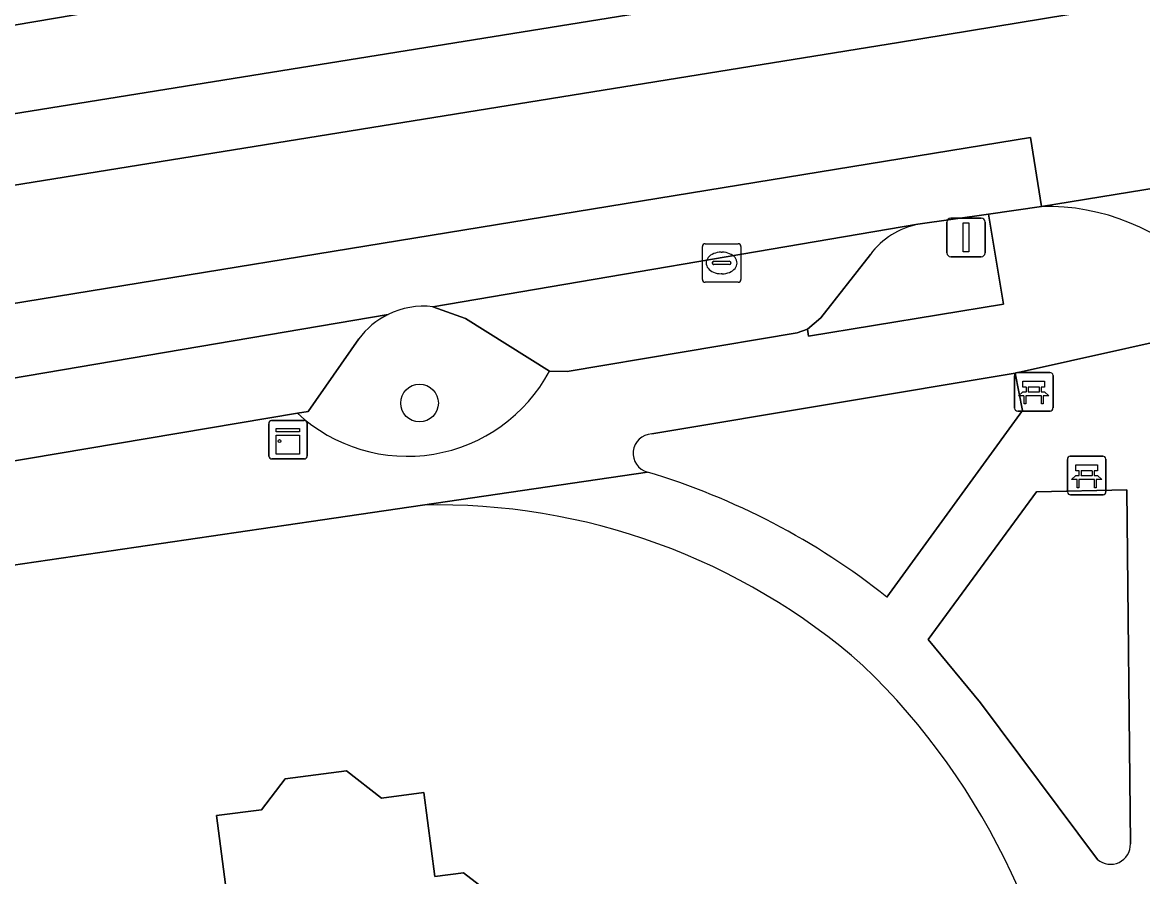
# Model space of a CAD drawing. Extents: x 161772 to 163126, y 383092 to 383917.
# Drawn here: x 162246.42 to 162275.49, y 383607.48 to 383629.64 of the extents above; entities that cross this region are included whole.
import ezdxf

# ---------------------------------------------------------------- set-up
doc = ezdxf.new("R2010")
doc.units = 0
for name, color, linetype in [('IMGEO_Bank', 7, 'Continuous'), ('IMGEO_Boom', 7, 'Continuous'), ('IMGEO_Erf', 7, 'Continuous'), ('IMGEO_Groenvoorziening', 7, 'Continuous'), ('IMGEO_Kast', 7, 'Continuous'), ('IMGEO_Kolk', 7, 'Continuous'), ('IMGEO_Lichtmast', 7, 'Continuous'), ('IMGEO_Pand', 7, 'Continuous'), ('IMGEO_Parkeervlak_open', 7, 'Continuous'), ('IMGEO_Rijbaan_lokaal_gesloten', 7, 'Continuous'), ('IMGEO_Voetpad_open', 7, 'Continuous')]:
    doc.layers.add(name, color=color, linetype=linetype)

msp = doc.modelspace()

# ---------------------------------------------------------------- linework, layer by layer
at = {"layer": 'IMGEO_Bank'}
for p, q in [((162272.166, 383619.631), (162272.166, 383620.472)), ((162272.166, 383620.472), (162272.166, 383619.631)), ((162272.241, 383620.556), (162273.082, 383620.556)), ((162273.082, 383620.556), (162272.241, 383620.556)), ((162273.166, 383620.481), (162273.166, 383619.64)), ((162273.166, 383619.64), (162273.166, 383620.481)), ((162272.475, 383620.062), (162272.475, 383620.168)), ((162272.519, 383620.168), (162272.519, 383620.062)), ((162272.807, 383620.174), (162272.525, 383620.174)), ((162272.813, 383620.062), (162272.813, 383620.168)), ((162272.857, 383620.168), (162272.857, 383620.062)), ((162272.863, 383619.954), (162272.47, 383619.954)), ((162272.525, 383620.056), (162272.807, 383620.056)), ((162273.091, 383619.556), (162272.25, 383619.556)), ((162272.25, 383619.556), (162273.091, 383619.556)), ((162273.615, 383618.385), (162274.456, 383618.385)), ((162274.456, 383618.385), (162273.615, 383618.385)), ((162273.54, 383617.46), (162273.54, 383618.301)), ((162273.54, 383618.301), (162273.54, 383617.46)), ((162274.54, 383618.31), (162274.54, 383617.469)), ((162274.54, 383617.469), (162274.54, 383618.31)), ((162274.237, 383617.783), (162273.844, 383617.783)), ((162273.849, 383617.891), (162273.849, 383617.997)), ((162273.893, 383617.997), (162273.893, 383617.891)), ((162274.181, 383618.003), (162273.899, 383618.003)), ((162273.899, 383617.885), (162274.181, 383617.885)), ((162274.187, 383617.891), (162274.187, 383617.997)), ((162274.231, 383617.997), (162274.231, 383617.891)), ((162274.465, 383617.385), (162273.624, 383617.385)), ((162273.624, 383617.385), (162274.465, 383617.385))]:
    msp.add_line(p, q, dxfattribs=at)
for points in [[(162272.469, 383620.174), (162272.383, 383620.174), (162272.383, 383620.335), (162272.946, 383620.335), (162272.946, 383620.174), (162272.863, 383620.174)], [(162272.413, 383619.954), (162272.271, 383619.954), (162272.383, 383620.056), (162272.469, 383620.056)], [(162272.463, 383619.947), (162272.463, 383619.74), (162272.42, 383619.74), (162272.42, 383619.947)], [(162272.863, 383620.056), (162272.946, 383620.056), (162273.058, 383619.954), (162272.919, 383619.954)], [(162272.913, 383619.947), (162272.913, 383619.74), (162272.869, 383619.74), (162272.869, 383619.947)], [(162273.843, 383618.003), (162273.757, 383618.003), (162273.757, 383618.164), (162274.32, 383618.164), (162274.32, 383618.003), (162274.237, 383618.003)], [(162273.787, 383617.783), (162273.645, 383617.783), (162273.757, 383617.885), (162273.843, 383617.885)], [(162273.837, 383617.776), (162273.837, 383617.569), (162273.794, 383617.569), (162273.794, 383617.776)], [(162274.237, 383617.885), (162274.32, 383617.885), (162274.432, 383617.783), (162274.293, 383617.783)], [(162274.287, 383617.776), (162274.287, 383617.569), (162274.243, 383617.569), (162274.243, 383617.776)]]:
    msp.add_lwpolyline(points, dxfattribs=at)
for centre, radius, start, end in [((162272.244, 383620.478), 0.0779, 92.4484, 184.2845), ((162272.244, 383620.478), 0.0779, 92.4484, 184.2845), ((162273.088, 383620.478), 0.0779, 2.4484, 94.2845), ((162273.088, 383620.478), 0.0779, 2.4484, 94.2845), ((162272.468, 383620.167), 0.00671, 2.8957, 87.1043), ((162272.525, 383620.167), 0.00671, 92.8957, 177.1043), ((162272.807, 383620.167), 0.00671, 2.8957, 87.1043), ((162272.864, 383620.167), 0.00671, 92.8957, 177.1043), ((162272.413, 383619.947), 0.00671, 2.8957, 87.1043), ((162272.47, 383619.947), 0.00671, 92.8957, 177.1043), ((162272.468, 383620.063), 0.00671, 272.8957, 357.1043), ((162272.525, 383620.063), 0.00671, 182.8957, 267.1043), ((162272.807, 383620.063), 0.00671, 272.8957, 357.1043), ((162272.864, 383620.063), 0.00671, 182.8957, 267.1043), ((162272.862, 383619.947), 0.00671, 2.8957, 87.1043), ((162272.919, 383619.947), 0.00671, 92.8957, 177.1043), ((162272.244, 383619.634), 0.0779, 182.4484, 274.2845), ((162272.244, 383619.634), 0.0779, 182.4484, 274.2845), ((162273.088, 383619.634), 0.0779, 272.4484, 4.2845), ((162273.088, 383619.634), 0.0779, 272.4484, 4.2845), ((162273.618, 383618.307), 0.0779, 92.4484, 184.2845), ((162273.618, 383618.307), 0.0779, 92.4484, 184.2845), ((162274.462, 383618.307), 0.0779, 2.4484, 94.2845), ((162274.462, 383618.307), 0.0779, 2.4484, 94.2845), ((162273.787, 383617.776), 0.00671, 2.8957, 87.1043), ((162273.844, 383617.776), 0.00671, 92.8957, 177.1043), ((162273.842, 383617.996), 0.00671, 2.8957, 87.1043), ((162273.842, 383617.892), 0.00671, 272.8957, 357.1043), ((162273.899, 383617.996), 0.00671, 92.8957, 177.1043), ((162273.899, 383617.892), 0.00671, 182.8957, 267.1043), ((162274.181, 383617.996), 0.00671, 2.8957, 87.1043), ((162274.181, 383617.892), 0.00671, 272.8957, 357.1043), ((162274.238, 383617.996), 0.00671, 92.8957, 177.1043), ((162274.238, 383617.892), 0.00671, 182.8957, 267.1043), ((162274.236, 383617.776), 0.00671, 2.8957, 87.1043), ((162274.293, 383617.776), 0.00671, 92.8957, 177.1043), ((162273.618, 383617.463), 0.0779, 182.4484, 274.2845), ((162273.618, 383617.463), 0.0779, 182.4484, 274.2845), ((162274.462, 383617.463), 0.0779, 272.4484, 4.2845), ((162274.462, 383617.463), 0.0779, 272.4484, 4.2845)]:
    msp.add_arc(centre, radius, start, end, dxfattribs=at)
at = {"layer": 'IMGEO_Boom'}
msp.add_circle((162256.725, 383619.765), 0.489, dxfattribs=at)
at = {"layer": 'IMGEO_Erf'}
for points in [[(162256.802, 383617.115), (162235.499, 383613.996), (162220.638, 383611.986), (162215.124, 383611.45), (162209.591, 383611.164), (162207.733, 383611.15), (162147.874, 383613.435), (162147.922, 383611.875), (162148.101, 383611.783), (162148.022, 383611.65), (162151.864, 383611.306)], [(162251.872, 383605.882), (162251.457, 383609.062), (162252.624, 383609.214), (162253.24, 383610.014), (162254.827, 383610.221), (162255.74, 383609.519), (162256.841, 383609.662), (162257.126, 383607.479), (162257.87, 383607.576), (162260.914, 383605.234)]]:
    msp.add_lwpolyline(points, dxfattribs=at)
for centre, radius, start, end in [((162257.212, 383600.45), 16.67, 48.6186, 91.4096), ((162255.739, 383599.936), 18.045, 3.888, 46.1878)]:
    msp.add_arc(centre, radius, start, end, dxfattribs=at)
at = {"layer": 'IMGEO_Groenvoorziening'}
for points in [[(162253, 383630.725), (162243.079, 383629.038), (162242.484, 383628.937), (162242.808, 383626.724), (162243.382, 383626.82), (162267.378, 383630.683), (162267.184, 383631.841), (162266.97, 383633.115), (162257.014, 383631.404)], [(162268.427, 383623.619), (162267.141, 383621.977), (162266.792, 383621.683), (162266.823, 383621.496), (162271.88, 383622.33), (162271.493, 383624.665), (162269.662, 383624.4)], [(162260.096, 383620.592), (162257.922, 383621.958), (162257.069, 383622.26)], [(162255.15, 383621.429), (162253.833, 383619.548), (162253.557, 383619.501)], [(162268.853, 383614.73), (162272.372, 383619.568), (162272.188, 383620.541), (162262.752, 383618.962)], [(162275.174, 383608.328), (162275.085, 383617.513), (162272.736, 383617.465), (162269.924, 383613.627), (162271.281, 383611.992), (162274.325, 383607.927)]]:
    msp.add_lwpolyline(points, dxfattribs=at)
for centre, radius, start, end in [((162270.05, 383622.42), 2.018, 101.0827, 143.5349), ((162256.823, 383620.198), 2.077, 83.2052, 116.1513), ((162256.828, 383620.19), 2.086, 116.173, 143.557), ((162256.406, 383622.568), 4.186, 227.1074, 331.8371), ((162262.771, 383618.459), 0.503, 92.1783, 255.0142), ((162257.334, 383600.236), 18.514, 51.5239, 73.3421), ((162274.662, 383608.312), 0.512, 228.7503, 1.8144)]:
    msp.add_arc(centre, radius, start, end, dxfattribs=at)
at = {"layer": 'IMGEO_Kast'}
for p, q in [((162252.811, 383618.388), (162252.811, 383619.229)), ((162252.811, 383619.229), (162252.811, 383618.388)), ((162252.886, 383619.313), (162253.727, 383619.313)), ((162253.727, 383619.313), (162252.886, 383619.313)), ((162253.811, 383619.238), (162253.811, 383618.397)), ((162253.811, 383618.397), (162253.811, 383619.238)), ((162253.736, 383618.313), (162252.895, 383618.313)), ((162252.895, 383618.313), (162253.736, 383618.313))]:
    msp.add_line(p, q, dxfattribs=at)
for points in [[(162253.006, 383619.103), (162253.606, 383619.103), (162253.606, 383619.018), (162253.006, 383619.018), (162253.006, 383619.103)], [(162253.006, 383618.928), (162253.606, 383618.928), (162253.606, 383618.439), (162253.006, 383618.439), (162253.006, 383618.928)]]:
    msp.add_lwpolyline(points, dxfattribs=at)
msp.add_circle((162253.09, 383618.777), 0.0377, dxfattribs=at)
for centre, start, end in [((162252.889, 383619.235), 92.4484, 184.2845), ((162252.889, 383619.235), 92.4484, 184.2845), ((162253.733, 383619.235), 2.4484, 94.2845), ((162253.733, 383619.235), 2.4484, 94.2845), ((162252.889, 383618.391), 182.4484, 274.2845), ((162252.889, 383618.391), 182.4484, 274.2845), ((162253.733, 383618.391), 272.4484, 4.2845), ((162253.733, 383618.391), 272.4484, 4.2845)]:
    msp.add_arc(centre, 0.0779, start, end, dxfattribs=at)
at = {"layer": 'IMGEO_Kolk'}
for p, q in [((162264.14, 383623.897), (162264.992, 383623.897)), ((162264.065, 383622.971), (162264.065, 383623.823)), ((162264.553, 383623.677), (162264.578, 383623.677)), ((162265.066, 383623.823), (162265.066, 383622.971)), ((162264.324, 383623.391), (162264.324, 383623.403)), ((162264.762, 383623.354), (162264.364, 383623.354)), ((162264.367, 383623.44), (162264.765, 383623.44)), ((162264.808, 383623.403), (162264.808, 383623.391)), ((162264.576, 383623.117), (162264.551, 383623.117)), ((162264.992, 383622.897), (162264.14, 383622.897))]:
    msp.add_line(p, q, dxfattribs=at)
for points in [[(162264.14, 383623.897), (162264.992, 383623.897)], [(162264.065, 383622.971), (162264.065, 383623.823)], [(162265.066, 383623.823), (162265.066, 383622.971)], [(162264.992, 383622.897), (162264.14, 383622.897)]]:
    msp.add_lwpolyline(points, dxfattribs=at)
for centre, radius, start, end in [((162264.142, 383623.821), 0.0765, 91.552, 178.448), ((162264.142, 383623.821), 0.0765, 91.552, 178.448), ((162264.99, 383623.821), 0.0765, 1.552, 88.448), ((162264.99, 383623.821), 0.0765, 1.552, 88.448), ((162264.364, 383623.4), 0.0403, 85.8775, 175.7526), ((162264.361, 383623.39), 0.0366, 178.938, 274.7102), ((162264.765, 383623.397), 0.043, 264.8664, 352.4533), ((162264.769, 383623.402), 0.0386, 1.7309, 96.639), ((162264.142, 383622.973), 0.0765, 181.552, 268.448), ((162264.142, 383622.973), 0.0765, 181.552, 268.448), ((162264.99, 383622.973), 0.0765, 271.552, 358.448), ((162264.99, 383622.973), 0.0765, 271.552, 358.448)]:
    msp.add_arc(centre, radius, start, end, dxfattribs=at)
for centre, major_axis, ratio, start_param, end_param in [((162264.552, 383623.397), (-0.387, 0.002), 0.722429, 4.712389, 7.853982), ((162264.577, 383623.397), (-0.39, 0.002), 0.717154, 1.570796, 4.712389)]:
    msp.add_ellipse(centre, major_axis=major_axis, ratio=ratio, start_param=start_param, end_param=end_param, dxfattribs=at)
at = {"layer": 'IMGEO_Lichtmast'}
for p, q in [((162270.414, 383623.66), (162270.414, 383624.46)), ((162270.414, 383624.46), (162270.414, 383623.66)), ((162270.514, 383624.56), (162271.304, 383624.56)), ((162271.304, 383624.56), (162270.514, 383624.56)), ((162271.404, 383624.46), (162271.404, 383623.66)), ((162271.404, 383623.66), (162271.404, 383624.46)), ((162271.304, 383623.56), (162270.514, 383623.56)), ((162270.514, 383623.56), (162271.304, 383623.56))]:
    msp.add_line(p, q, dxfattribs=at)
msp.add_lwpolyline([(162270.834, 383624.435), (162270.984, 383624.435), (162270.984, 383623.685), (162270.834, 383623.685), (162270.834, 383624.435)], dxfattribs=at)
for centre, start, end in [((162270.514, 383624.46), 90, 180), ((162270.514, 383624.46), 90, 180), ((162271.304, 383624.46), 0, 90), ((162271.304, 383624.46), 360, 90), ((162270.514, 383623.66), 180, 270), ((162270.514, 383623.66), 180, 270), ((162271.304, 383623.66), 270, 0), ((162271.304, 383623.66), 270, 0)]:
    msp.add_arc(centre, 0.1, start, end, dxfattribs=at)
at = {"layer": 'IMGEO_Pand'}
msp.add_lwpolyline([(162254.201, 383596.565), (162260.914, 383605.234), (162257.87, 383607.576), (162257.126, 383607.479), (162256.841, 383609.662), (162255.74, 383609.519), (162254.827, 383610.221), (162253.24, 383610.014), (162252.624, 383609.214), (162251.457, 383609.062), (162251.872, 383605.882), (162246.606, 383599.037), (162250.76, 383595.841), (162252.39, 383597.959)], close=True, dxfattribs=at)
at = {"layer": 'IMGEO_Parkeervlak_open'}
for points in [[(162269.662, 383624.4), (162257.069, 383622.26), (162257.922, 383621.958), (162260.096, 383620.592), (162260.559, 383620.586), (162266.524, 383621.585), (162266.792, 383621.683), (162267.141, 383621.977), (162268.427, 383623.619)], [(162255.908, 383622.062), (162238.078, 383619.032)], [(162239.471, 383618.705), (162241.194, 383617.69), (162241.581, 383617.555), (162241.899, 383617.541), (162253.557, 383619.501), (162253.833, 383619.548), (162255.15, 383621.429)]]:
    msp.add_lwpolyline(points, dxfattribs=at)
for centre, radius, start, end in [((162270.05, 383622.42), 2.018, 101.0827, 143.5349), ((162256.828, 383620.19), 2.086, 116.173, 143.557)]:
    msp.add_arc(centre, radius, start, end, dxfattribs=at)
at = {"layer": 'IMGEO_Rijbaan_lokaal_gesloten'}
for points in [[(162218.542, 383618.178), (162232.617, 383620.137), (162272.581, 383626.655), (162272.867, 383624.864), (162289.596, 383627.588), (162289.753, 383627.613), (162289.408, 383629.436), (162310.979, 383633.067), (162401.14, 383648.038), (162400.705, 383651), (162324.366, 383638.28), (162324.048, 383640.04), (162323.182, 383639.733), (162309.656, 383637.487), (162308.33, 383637.502), (162308.644, 383635.717), (162289.263, 383632.424), (162269.16, 383629.116), (162243.686, 383625.013), (162243.382, 383626.82), (162242.808, 383626.724), (162228.274, 383624.366), (162228.426, 383622.554), (162218.34, 383621.161)], [(162289.596, 383627.588), (162272.867, 383624.864)], [(162257.069, 383622.26), (162269.662, 383624.4), (162271.493, 383624.665), (162272.867, 383624.864), (162272.581, 383626.655), (162232.617, 383620.137), (162218.542, 383618.178)], [(162224.418, 383617.097), (162229.94, 383617.879), (162238.078, 383619.032), (162255.908, 383622.062)]]:
    msp.add_lwpolyline(points, dxfattribs=at)
msp.add_lwpolyline([(162272.296, 383631.489), (162267.378, 383630.683), (162243.382, 383626.82), (162243.686, 383625.013), (162269.16, 383629.116), (162289.263, 383632.424), (162308.644, 383635.717), (162308.33, 383637.502), (162304.914, 383636.914), (162300.52, 383636.158), (162294.25, 383635.086), (162290.774, 383634.516)], close=True, dxfattribs=at)
for centre, radius, start, end in [((162273.006, 383619.229), 5.637, 43.8808, 91.4111), ((162256.823, 383620.198), 2.077, 83.2052, 116.1513)]:
    msp.add_arc(centre, radius, start, end, dxfattribs=at)
at = {"layer": 'IMGEO_Voetpad_open'}
for points in [[(162242.808, 383626.724), (162242.484, 383628.937), (162243.079, 383629.038), (162253, 383630.725)], [(162272.867, 383624.864), (162271.493, 383624.665), (162271.88, 383622.33), (162266.823, 383621.496), (162266.792, 383621.683), (162266.524, 383621.585), (162260.559, 383620.586), (162260.096, 383620.592)], [(162262.752, 383618.962), (162272.188, 383620.541), (162278.003, 383621.837)], [(162278.003, 383621.837), (162272.188, 383620.541), (162272.372, 383619.568), (162268.853, 383614.73)], [(162253.557, 383619.501), (162241.899, 383617.541), (162241.581, 383617.555), (162241.194, 383617.69), (162239.471, 383618.705)], [(161974.971, 383611.987), (161969.208, 383609.918), (161975.769, 383609.255), (162011.076, 383611.048), (162013.653, 383611.179), (162035.29, 383612.278), (162042.37, 383612.6), (162052.195, 383612.96), (162100.602, 383614.145), (162107.088, 383614.213), (162115.474, 383614.301), (162141.57, 383613.652), (162147.874, 383613.435), (162207.733, 383611.15), (162209.591, 383611.164), (162215.124, 383611.45), (162220.638, 383611.986), (162235.499, 383613.996), (162256.802, 383617.115), (162262.641, 383617.973)], [(162262.641, 383617.973), (162256.802, 383617.115)], [(162274.325, 383607.927), (162271.281, 383611.992), (162269.924, 383613.627), (162272.736, 383617.465), (162275.085, 383617.513), (162275.174, 383608.328)]]:
    msp.add_lwpolyline(points, dxfattribs=at)
for centre, radius, start, end in [((162273.006, 383619.229), 5.637, 43.8808, 91.4111), ((162256.406, 383622.568), 4.186, 227.1074, 331.8371), ((162262.771, 383618.459), 0.503, 92.1783, 255.0142), ((162257.334, 383600.236), 18.514, 51.5239, 73.3421), ((162257.212, 383600.45), 16.67, 48.6186, 91.4096), ((162255.739, 383599.936), 18.045, 3.888, 46.1878), ((162274.662, 383608.312), 0.512, 228.7503, 1.8144)]:
    msp.add_arc(centre, radius, start, end, dxfattribs=at)

doc.saveas('drawing.dxf')
